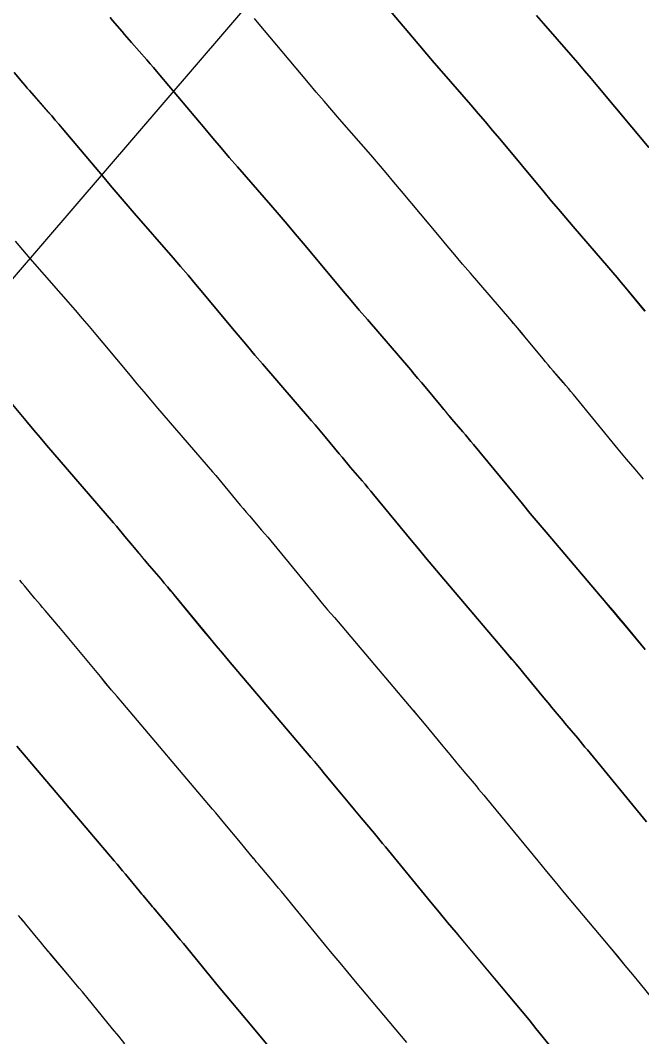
# Model space of a CAD drawing. Extents: x 954385 to 988206, y 1868364 to 1924553.
# Drawn here: x 955991.44 to 956008.6, y 1922879.46 to 1922907.52 of the extents above; entities that cross this region are included whole.
import ezdxf

# ---------------------------------------------------------------- set-up
doc = ezdxf.new("R2010")
doc.units = 0
for name, color, linetype in [('16', 7, 'Continuous'), ('26', 7, 'Continuous'), ('6', 7, 'Continuous'), ('7', 7, 'Continuous'), ('Default', 7, 'Continuous')]:
    doc.layers.add(name, color=color, linetype=linetype)

msp = doc.modelspace()

# ---------------------------------------------------------------- linework, layer by layer
at = {"layer": '16'}
for points in [[(956000.692, 1922908.935), (956002.27, 1922907.056), (956002.469, 1922906.821), (956002.669, 1922906.586), (956002.87, 1922906.352), (956003.071, 1922906.119), (956003.881, 1922905.189), (956004.083, 1922904.956), (956004.283, 1922904.721), (956004.483, 1922904.486), (956004.681, 1922904.25), (956005.904, 1922902.782), (956006.103, 1922902.544), (956006.303, 1922902.307), (956006.504, 1922902.07), (956006.705, 1922901.835), (956007.689, 1922900.692), (956007.804, 1922900.558), (956007.918, 1922900.424), (956008.032, 1922900.289), (956008.145, 1922900.153), (956008.691, 1922899.493)], [(955993.925, 1922907.601), (955993.991, 1922907.524), (955994.252, 1922907.215), (955994.317, 1922907.138), (955994.383, 1922907.061), (955994.449, 1922906.984), (955994.516, 1922906.908), (955994.933, 1922906.433), (955995.024, 1922906.328), (955995.115, 1922906.222), (955995.206, 1922906.117), (955995.295, 1922906.01), (955996.534, 1922904.536), (955996.759, 1922904.269), (955996.985, 1922904.004), (955997.212, 1922903.739), (955997.44, 1922903.476), (955998.362, 1922902.417), (955998.587, 1922902.157), (955998.811, 1922901.896), (955999.033, 1922901.633), (955999.254, 1922901.369), (956000.135, 1922900.312), (956000.356, 1922900.048), (956000.577, 1922899.785), (956000.8, 1922899.523), (956001.024, 1922899.262), (956002.221, 1922897.872), (956002.321, 1922897.755), (956002.421, 1922897.638), (956002.52, 1922897.52), (956002.618, 1922897.401), (956003.061, 1922896.867), (956003.135, 1922896.778), (956003.209, 1922896.689), (956003.284, 1922896.601), (956003.358, 1922896.513), (956003.658, 1922896.163), (956003.733, 1922896.075), (956003.808, 1922895.987), (956003.882, 1922895.898), (956003.955, 1922895.809), (956005.093, 1922894.427), (956005.308, 1922894.168), (956005.523, 1922893.909), (956005.74, 1922893.651), (956005.957, 1922893.394), (956007.612, 1922891.446), (956007.733, 1922891.303), (956007.853, 1922891.16), (956007.973, 1922891.017), (956008.092, 1922890.874), (956008.693, 1922890.148)], [(956008.646, 1922894.852), (956008.414, 1922895.129), (956008.183, 1922895.406), (956007.953, 1922895.684), (956006.713, 1922897.19), (956006.644, 1922897.273), (956006.575, 1922897.356), (956006.505, 1922897.439), (956006.435, 1922897.521), (956006.154, 1922897.849), (956006.084, 1922897.931), (956006.014, 1922898.014), (956005.945, 1922898.097), (956005.876, 1922898.18), (956005.382, 1922898.777), (956005.276, 1922898.904), (956005.17, 1922899.031), (956005.063, 1922899.157), (956004.955, 1922899.282), (956003.871, 1922900.541), (956003.655, 1922900.793), (956003.44, 1922901.046), (956003.226, 1922901.3), (956003.013, 1922901.554), (956001.97, 1922902.806), (956001.759, 1922903.058), (956001.547, 1922903.309), (956001.334, 1922903.558), (956001.119, 1922903.806), (956000.256, 1922904.797), (956000.041, 1922905.046), (955999.827, 1922905.295), (955999.614, 1922905.545), (955999.402, 1922905.796), (955997.994, 1922907.472), (955997.909, 1922907.573)], [(956005.698, 1922907.658), (956005.887, 1922907.44), (956006.644, 1922906.571), (956006.832, 1922906.353), (956007.02, 1922906.134), (956007.206, 1922905.914), (956007.391, 1922905.694), (956008.794, 1922904.009)], [(955991.271, 1922906.086), (955991.513, 1922905.799), (955991.574, 1922905.727), (955991.635, 1922905.656), (955991.696, 1922905.585), (955991.758, 1922905.514), (955992.215, 1922904.993), (955992.311, 1922904.883), (955992.407, 1922904.772), (955992.503, 1922904.66), (955992.597, 1922904.548), (955993.708, 1922903.226), (955993.925, 1922902.969), (955994.143, 1922902.713), (955994.362, 1922902.457), (955994.583, 1922902.203), (955995.658, 1922900.967), (955995.867, 1922900.726), (955996.075, 1922900.483), (955996.281, 1922900.239), (955996.486, 1922899.995), (955997.304, 1922899.014), (955997.509, 1922898.769), (955997.715, 1922898.525), (955997.921, 1922898.281), (955998.129, 1922898.039), (955999.486, 1922896.463), (955999.579, 1922896.354), (955999.672, 1922896.245), (955999.764, 1922896.135), (955999.855, 1922896.025), (956000.246, 1922895.553), (956000.325, 1922895.459), (956000.404, 1922895.365), (956000.483, 1922895.271), (956000.562, 1922895.178), (956000.882, 1922894.805), (956000.961, 1922894.711), (956001.04, 1922894.618), (956001.119, 1922894.523), (956001.197, 1922894.429), (956002.233, 1922893.171), (956002.432, 1922892.93), (956002.632, 1922892.69), (956002.833, 1922892.45), (956003.035, 1922892.212), (956004.897, 1922890.02), (956005.009, 1922889.887), (956005.12, 1922889.755), (956005.232, 1922889.622), (956005.342, 1922889.489), (956005.9, 1922888.815), (956005.953, 1922888.752), (956006.005, 1922888.688), (956006.058, 1922888.624), (956006.111, 1922888.56), (956006.322, 1922888.305), (956006.374, 1922888.241), (956006.427, 1922888.178), (956006.48, 1922888.114), (956006.534, 1922888.051), (956006.832, 1922887.697), (956006.899, 1922887.617), (956006.966, 1922887.537), (956007.033, 1922887.456), (956007.1, 1922887.375), (956008.733, 1922885.386)], [(955991.301, 1922901.422), (955991.503, 1922901.186), (955991.707, 1922900.951), (955992.955, 1922899.517), (955993.148, 1922899.294), (955993.339, 1922899.07), (955993.53, 1922898.846), (955993.719, 1922898.62), (955994.473, 1922897.715), (955994.662, 1922897.489), (955994.852, 1922897.264), (955995.042, 1922897.039), (955995.234, 1922896.816), (955996.752, 1922895.053), (955996.838, 1922894.953), (955996.923, 1922894.852), (955997.008, 1922894.751), (955997.092, 1922894.649), (955997.432, 1922894.24), (955997.515, 1922894.14), (955997.598, 1922894.04), (955997.682, 1922893.941), (955997.766, 1922893.842), (955998.105, 1922893.447), (955998.189, 1922893.348), (955998.273, 1922893.248), (955998.356, 1922893.149), (955998.439, 1922893.048), (955999.373, 1922891.914), (955999.557, 1922891.692), (955999.742, 1922891.47), (955999.927, 1922891.249), (956000.113, 1922891.029), (956002.182, 1922888.594), (956002.285, 1922888.472), (956002.388, 1922888.349), (956002.49, 1922888.227), (956002.593, 1922888.104), (956003.107, 1922887.483), (956003.155, 1922887.424), (956003.204, 1922887.365), (956003.253, 1922887.306), (956003.301, 1922887.248), (956003.496, 1922887.012), (956003.544, 1922886.954), (956003.593, 1922886.895), (956003.642, 1922886.836), (956003.691, 1922886.778), (956004.025, 1922886.382), (956004.097, 1922886.297), (956004.168, 1922886.211), (956004.24, 1922886.125), (956004.311, 1922886.039), (956005.731, 1922884.31), (956005.97, 1922884.019), (956006.21, 1922883.73), (956006.45, 1922883.441), (956006.691, 1922883.153), (956007.718, 1922881.927), (956007.928, 1922881.676), (956008.137, 1922881.423), (956008.345, 1922881.17), (956008.553, 1922880.917), (956009.536, 1922879.709)], [(956006.58, 1922878.58), (956005.679, 1922879.686), (956005.49, 1922879.919), (956005.299, 1922880.15), (956005.108, 1922880.381), (956004.915, 1922880.611), (956003.711, 1922882.049), (956003.475, 1922882.331), (956003.24, 1922882.614), (956003.005, 1922882.897), (956002.771, 1922883.181), (956001.522, 1922884.702), (956001.446, 1922884.794), (956001.37, 1922884.885), (956001.294, 1922884.976), (956001.218, 1922885.067), (956000.849, 1922885.505), (956000.804, 1922885.558), (956000.759, 1922885.612), (956000.714, 1922885.666), (956000.67, 1922885.719), (956000.492, 1922885.935), (956000.447, 1922885.989), (956000.403, 1922886.043), (956000.358, 1922886.097), (956000.314, 1922886.15), (955999.843, 1922886.719), (955999.749, 1922886.832), (955999.656, 1922886.944), (955999.561, 1922887.056), (955999.467, 1922887.167), (955997.191, 1922889.847), (955997.02, 1922890.048), (955996.851, 1922890.251), (955996.682, 1922890.454), (955996.513, 1922890.657), (955995.681, 1922891.668), (955995.593, 1922891.774), (955995.505, 1922891.879), (955995.417, 1922891.984), (955995.328, 1922892.089), (955994.949, 1922892.531), (955994.871, 1922892.623), (955994.793, 1922892.716), (955994.715, 1922892.808), (955994.638, 1922892.901), (955994.329, 1922893.274), (955994.252, 1922893.366), (955994.174, 1922893.459), (955994.096, 1922893.551), (955994.018, 1922893.643), (955992.339, 1922895.593), (955992.164, 1922895.797), (955991.989, 1922896.003), (955991.815, 1922896.209), (955991.642, 1922896.416), (955990.951, 1922897.245)], [(956002.113, 1922879.295), (956000.697, 1922880.984), (956000.483, 1922881.24), (956000.27, 1922881.497), (956000.057, 1922881.754), (955999.845, 1922882.012), (955998.733, 1922883.366), (955998.653, 1922883.463), (955998.573, 1922883.559), (955998.492, 1922883.656), (955998.411, 1922883.752), (955998.007, 1922884.232), (955997.966, 1922884.28), (955997.925, 1922884.329), (955997.885, 1922884.378), (955997.844, 1922884.427), (955997.682, 1922884.622), (955997.642, 1922884.671), (955997.602, 1922884.72), (955997.561, 1922884.769), (955997.521, 1922884.818), (955997.093, 1922885.334), (955997.008, 1922885.436), (955996.923, 1922885.538), (955996.838, 1922885.64), (955996.752, 1922885.741), (955994.269, 1922888.664), (955994.114, 1922888.848), (955993.96, 1922889.031), (955993.806, 1922889.215), (955993.654, 1922889.4), (955992.923, 1922890.287), (955992.831, 1922890.399), (955992.738, 1922890.51), (955992.645, 1922890.621), (955992.551, 1922890.731), (955992.129, 1922891.224), (955992.058, 1922891.307), (955991.987, 1922891.391), (955991.917, 1922891.475), (955991.846, 1922891.559), (955991.566, 1922891.898), (955991.496, 1922891.982), (955991.426, 1922892.066)], [(955999.31, 1922877.98), (955997.684, 1922879.92), (955997.492, 1922880.15), (955997.3, 1922880.38), (955997.108, 1922880.612), (955996.918, 1922880.843), (955995.944, 1922882.029), (955995.859, 1922882.131), (955995.775, 1922882.233), (955995.69, 1922882.335), (955995.604, 1922882.437), (955995.164, 1922882.959), (955995.128, 1922883.002), (955995.091, 1922883.046), (955995.055, 1922883.09), (955995.018, 1922883.134), (955994.873, 1922883.31), (955994.837, 1922883.354), (955994.8, 1922883.397), (955994.764, 1922883.441), (955994.728, 1922883.485), (955994.344, 1922883.949), (955994.267, 1922884.041), (955994.191, 1922884.133), (955994.114, 1922884.224), (955994.037, 1922884.315), (955991.347, 1922887.482)], [(955994.33, 1922879.264), (955994.16, 1922879.469), (955993.991, 1922879.674), (955993.155, 1922880.692), (955993.066, 1922880.8), (955992.977, 1922880.908), (955992.887, 1922881.015), (955992.797, 1922881.122), (955992.322, 1922881.686), (955992.29, 1922881.724), (955992.257, 1922881.763), (955992.225, 1922881.802), (955992.192, 1922881.841), (955992.064, 1922881.997), (955991.999, 1922882.075), (955991.935, 1922882.153), (955991.594, 1922882.564), (955991.526, 1922882.646), (955991.458, 1922882.727), (955991.39, 1922882.808)]]:
    msp.add_lwpolyline(points, dxfattribs=at)
at = {"layer": '26'}
msp.add_lwpolyline([(956007.131, 1922918.928), (955977.864, 1922884.829), (955978.972, 1922890.726), (955977.864, 1922884.829), (955983.525, 1922886.818)], dxfattribs=at)
at = {"layer": '6'}
for points in [[(956008.794, 1922904.009), (956007.391, 1922905.694), (956007.206, 1922905.915), (956007.019, 1922906.134), (956006.832, 1922906.353), (956006.643, 1922906.571), (956005.887, 1922907.44), (956005.698, 1922907.658)], [(955991.301, 1922901.422), (955991.503, 1922901.186), (955991.706, 1922900.951), (955992.955, 1922899.517), (955993.148, 1922899.294), (955993.339, 1922899.071), (955993.53, 1922898.846), (955993.719, 1922898.62), (955994.473, 1922897.715), (955994.662, 1922897.489), (955994.852, 1922897.264), (955995.042, 1922897.039), (955995.234, 1922896.816), (955996.751, 1922895.053), (955996.837, 1922894.952), (955996.922, 1922894.852), (955997.007, 1922894.751), (955997.092, 1922894.649), (955997.431, 1922894.24), (955997.514, 1922894.14), (955997.598, 1922894.04), (955997.682, 1922893.941), (955997.766, 1922893.842), (955998.105, 1922893.447), (955998.189, 1922893.348), (955998.273, 1922893.249), (955998.357, 1922893.149), (955998.44, 1922893.049), (955999.374, 1922891.914), (955999.557, 1922891.692), (955999.742, 1922891.47), (955999.927, 1922891.249), (956000.113, 1922891.029), (956002.181, 1922888.593), (956002.284, 1922888.471), (956002.387, 1922888.349), (956002.49, 1922888.226), (956002.592, 1922888.103), (956003.106, 1922887.483), (956003.155, 1922887.424), (956003.204, 1922887.365), (956003.252, 1922887.306), (956003.301, 1922887.247), (956003.495, 1922887.012), (956003.544, 1922886.953), (956003.593, 1922886.895), (956003.642, 1922886.836), (956003.691, 1922886.778), (956004.025, 1922886.382), (956004.097, 1922886.297), (956004.168, 1922886.211), (956004.24, 1922886.125), (956004.311, 1922886.039), (956005.73, 1922884.309), (956005.969, 1922884.019), (956006.209, 1922883.73), (956006.449, 1922883.441), (956006.69, 1922883.152), (956007.717, 1922881.927), (956007.927, 1922881.675), (956008.136, 1922881.423), (956008.344, 1922881.17), (956008.552, 1922880.916), (956009.536, 1922879.709)]]:
    msp.add_lwpolyline(points, dxfattribs=at)
at = {"layer": '7'}
for points in [[(956008.69, 1922899.493), (956008.144, 1922900.153), (956008.031, 1922900.288), (956007.918, 1922900.423), (956007.803, 1922900.558), (956007.689, 1922900.692), (956006.705, 1922901.835), (956006.503, 1922902.07), (956006.302, 1922902.307), (956006.102, 1922902.544), (956005.903, 1922902.782), (956004.68, 1922904.25), (956004.482, 1922904.486), (956004.283, 1922904.722), (956004.083, 1922904.956), (956003.881, 1922905.189), (956003.071, 1922906.119), (956002.869, 1922906.352), (956002.669, 1922906.586), (956002.469, 1922906.821), (956002.27, 1922907.056), (956000.692, 1922908.935)], [(956008.693, 1922890.148), (956008.091, 1922890.873), (956007.972, 1922891.017), (956007.852, 1922891.16), (956007.732, 1922891.303), (956007.611, 1922891.445), (956005.957, 1922893.394), (956005.74, 1922893.651), (956005.523, 1922893.909), (956005.308, 1922894.168), (956005.093, 1922894.427), (956003.956, 1922895.81), (956003.882, 1922895.898), (956003.808, 1922895.987), (956003.734, 1922896.075), (956003.659, 1922896.163), (956003.358, 1922896.514), (956003.283, 1922896.601), (956003.209, 1922896.69), (956003.135, 1922896.778), (956003.061, 1922896.867), (956002.618, 1922897.401), (956002.519, 1922897.52), (956002.42, 1922897.638), (956002.32, 1922897.755), (956002.22, 1922897.872), (956001.024, 1922899.262), (956000.8, 1922899.523), (956000.577, 1922899.785), (956000.355, 1922900.048), (956000.135, 1922900.312), (955999.254, 1922901.37), (955999.033, 1922901.633), (955998.811, 1922901.896), (955998.587, 1922902.157), (955998.362, 1922902.417), (955997.44, 1922903.476), (955997.212, 1922903.74), (955996.985, 1922904.004), (955996.759, 1922904.269), (955996.534, 1922904.536), (955995.296, 1922906.011), (955995.206, 1922906.117), (955995.116, 1922906.223), (955995.025, 1922906.328), (955994.933, 1922906.433), (955994.516, 1922906.908), (955994.45, 1922906.985), (955994.384, 1922907.061), (955994.318, 1922907.138), (955994.252, 1922907.215), (955993.991, 1922907.524), (955993.926, 1922907.601)], [(956008.646, 1922894.852), (956008.414, 1922895.128), (956008.183, 1922895.406), (956007.953, 1922895.684), (956006.714, 1922897.19), (956006.645, 1922897.273), (956006.576, 1922897.356), (956006.506, 1922897.439), (956006.436, 1922897.521), (956006.154, 1922897.849), (956006.084, 1922897.932), (956006.014, 1922898.014), (956005.945, 1922898.097), (956005.876, 1922898.18), (956005.381, 1922898.777), (956005.275, 1922898.904), (956005.169, 1922899.03), (956005.062, 1922899.156), (956004.954, 1922899.282), (956003.871, 1922900.541), (956003.655, 1922900.793), (956003.44, 1922901.046), (956003.226, 1922901.3), (956003.013, 1922901.554), (956001.97, 1922902.806), (956001.759, 1922903.058), (956001.547, 1922903.309), (956001.333, 1922903.558), (956001.118, 1922903.807), (956000.256, 1922904.798), (956000.041, 1922905.046), (955999.827, 1922905.295), (955999.614, 1922905.545), (955999.402, 1922905.796), (955997.994, 1922907.473), (955997.909, 1922907.573)], [(956008.733, 1922885.386), (956007.1, 1922887.375), (956007.033, 1922887.456), (956006.966, 1922887.537), (956006.899, 1922887.617), (956006.832, 1922887.697), (956006.533, 1922888.051), (956006.48, 1922888.114), (956006.427, 1922888.178), (956006.374, 1922888.241), (956006.321, 1922888.305), (956006.11, 1922888.56), (956006.058, 1922888.624), (956006.005, 1922888.688), (956005.952, 1922888.751), (956005.899, 1922888.815), (956005.342, 1922889.488), (956005.231, 1922889.621), (956005.12, 1922889.754), (956005.008, 1922889.887), (956004.896, 1922890.019), (956003.035, 1922892.211), (956002.834, 1922892.45), (956002.633, 1922892.69), (956002.433, 1922892.93), (956002.234, 1922893.171), (956001.198, 1922894.429), (956001.12, 1922894.524), (956001.041, 1922894.618), (956000.962, 1922894.712), (956000.882, 1922894.805), (956000.562, 1922895.178), (956000.483, 1922895.271), (956000.403, 1922895.365), (956000.324, 1922895.459), (956000.246, 1922895.553), (955999.855, 1922896.025), (955999.763, 1922896.135), (955999.671, 1922896.245), (955999.579, 1922896.354), (955999.486, 1922896.462), (955998.129, 1922898.039), (955997.921, 1922898.281), (955997.714, 1922898.525), (955997.509, 1922898.769), (955997.304, 1922899.014), (955996.486, 1922899.995), (955996.281, 1922900.24), (955996.075, 1922900.483), (955995.867, 1922900.726), (955995.658, 1922900.967), (955994.583, 1922902.203), (955994.362, 1922902.458), (955994.143, 1922902.713), (955993.925, 1922902.969), (955993.708, 1922903.226), (955992.598, 1922904.548), (955992.503, 1922904.66), (955992.408, 1922904.772), (955992.312, 1922904.883), (955992.215, 1922904.994), (955991.759, 1922905.515), (955991.697, 1922905.585), (955991.635, 1922905.656), (955991.574, 1922905.728), (955991.514, 1922905.799), (955991.271, 1922906.086)], [(955990.951, 1922897.245), (955991.642, 1922896.416), (955991.815, 1922896.209), (955991.989, 1922896.003), (955992.163, 1922895.797), (955992.339, 1922895.592), (955994.017, 1922893.643), (955994.096, 1922893.551), (955994.174, 1922893.459), (955994.252, 1922893.366), (955994.329, 1922893.274), (955994.637, 1922892.901), (955994.715, 1922892.808), (955994.792, 1922892.716), (955994.87, 1922892.624), (955994.949, 1922892.532), (955995.328, 1922892.089), (955995.417, 1922891.984), (955995.506, 1922891.879), (955995.594, 1922891.774), (955995.682, 1922891.668), (955996.514, 1922890.657), (955996.682, 1922890.454), (955996.851, 1922890.251), (955997.021, 1922890.048), (955997.191, 1922889.847), (955999.466, 1922887.167), (955999.561, 1922887.055), (955999.655, 1922886.943), (955999.749, 1922886.831), (955999.842, 1922886.719), (956000.313, 1922886.15), (956000.358, 1922886.096), (956000.402, 1922886.042), (956000.447, 1922885.989), (956000.492, 1922885.935), (956000.67, 1922885.719), (956000.714, 1922885.665), (956000.759, 1922885.612), (956000.804, 1922885.558), (956000.849, 1922885.505), (956001.218, 1922885.067), (956001.294, 1922884.976), (956001.37, 1922884.885), (956001.446, 1922884.794), (956001.522, 1922884.702), (956002.771, 1922883.18), (956003.004, 1922882.896), (956003.239, 1922882.613), (956003.474, 1922882.33), (956003.71, 1922882.048), (956004.914, 1922880.611), (956005.107, 1922880.381), (956005.298, 1922880.15), (956005.489, 1922879.918), (956005.679, 1922879.686), (956006.579, 1922878.58)], [(956002.112, 1922879.295), (956000.696, 1922880.984), (956000.482, 1922881.24), (956000.269, 1922881.497), (956000.056, 1922881.754), (955999.844, 1922882.012), (955998.733, 1922883.365), (955998.653, 1922883.462), (955998.572, 1922883.559), (955998.492, 1922883.656), (955998.411, 1922883.752), (955998.006, 1922884.232), (955997.965, 1922884.28), (955997.925, 1922884.329), (955997.884, 1922884.378), (955997.844, 1922884.426), (955997.682, 1922884.622), (955997.642, 1922884.671), (955997.601, 1922884.72), (955997.561, 1922884.769), (955997.52, 1922884.818), (955997.092, 1922885.334), (955997.008, 1922885.436), (955996.922, 1922885.538), (955996.837, 1922885.639), (955996.751, 1922885.741), (955994.269, 1922888.664), (955994.114, 1922888.848), (955993.96, 1922889.031), (955993.807, 1922889.216), (955993.654, 1922889.4), (955992.924, 1922890.288), (955992.831, 1922890.399), (955992.739, 1922890.51), (955992.645, 1922890.621), (955992.551, 1922890.731), (955992.129, 1922891.224), (955992.058, 1922891.307), (955991.987, 1922891.391), (955991.916, 1922891.475), (955991.846, 1922891.56), (955991.566, 1922891.898), (955991.496, 1922891.982), (955991.425, 1922892.066)], [(955991.347, 1922887.482), (955994.036, 1922884.315), (955994.113, 1922884.224), (955994.19, 1922884.132), (955994.266, 1922884.041), (955994.343, 1922883.949), (955994.727, 1922883.485), (955994.764, 1922883.441), (955994.8, 1922883.397), (955994.836, 1922883.353), (955994.873, 1922883.309), (955995.018, 1922883.134), (955995.054, 1922883.09), (955995.091, 1922883.046), (955995.127, 1922883.002), (955995.164, 1922882.959), (955995.604, 1922882.437), (955995.689, 1922882.335), (955995.774, 1922882.233), (955995.859, 1922882.131), (955995.944, 1922882.029), (955996.917, 1922880.843), (955997.108, 1922880.611), (955997.299, 1922880.38), (955997.491, 1922880.15), (955997.683, 1922879.919), (955999.309, 1922877.979)], [(955994.329, 1922879.264), (955994.159, 1922879.469), (955993.99, 1922879.674), (955993.155, 1922880.692), (955993.066, 1922880.8), (955992.976, 1922880.907), (955992.887, 1922881.015), (955992.797, 1922881.122), (955992.322, 1922881.685), (955992.289, 1922881.724), (955992.257, 1922881.763), (955992.224, 1922881.802), (955992.192, 1922881.841), (955992.063, 1922881.997), (955991.999, 1922882.075), (955991.934, 1922882.153), (955991.593, 1922882.564), (955991.525, 1922882.645), (955991.457, 1922882.727), (955991.389, 1922882.808)]]:
    msp.add_lwpolyline(points, dxfattribs=at)
at = {"layer": 'Default'}
msp.add_arc((955068.332, 1922107.114), 1145.916, 31.460692, 46.414195, dxfattribs=at)

doc.saveas('drawing.dxf')
